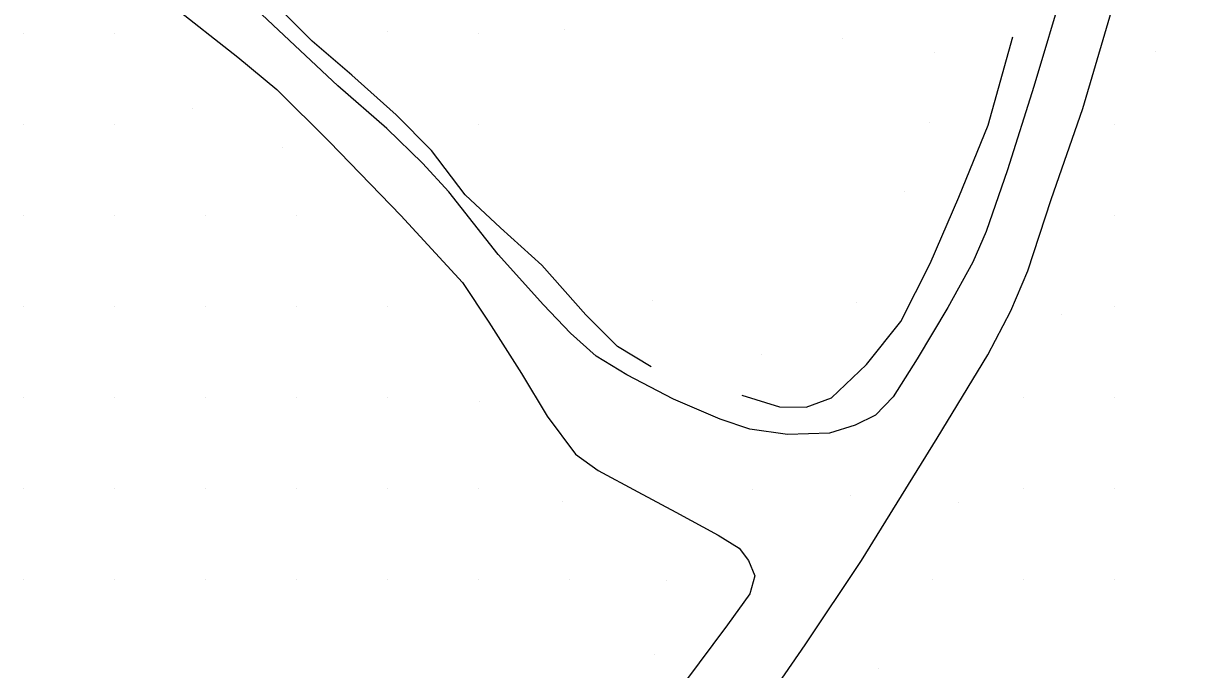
# Model space of a CAD drawing. Extents: x 1497074 to 1501343, y 481943 to 486114.
# Drawn here: x 1499850.5 to 1500042.9, y 482477.4 to 482583.9 of the extents above; entities that cross this region are included whole.
import ezdxf

# ---------------------------------------------------------------- set-up
doc = ezdxf.new("R2010")
doc.units = 0
doc.layers.add('PH Exist DTM Breakline', color=7, linetype='Continuous')
doc.layers.add('PH Exist DTM Point', color=7, linetype='Continuous')

msp = doc.modelspace()

# ---------------------------------------------------------------- linework, layer by layer
at = {"layer": 'PH Exist DTM Breakline'}
for points in [[(1499965.28, 482460.88), (1499979.46, 482481.45), (1499988.73, 482495.36), (1500001.22, 482515.48), (1500009.56, 482529.25), (1500013.37, 482536.47), (1500016.14, 482543.05), (1500020, 482554.83), (1500025.24, 482569.83), (1500030.95, 482589.27), (1500036.97, 482610.07), (1500044.41, 482633.78), (1500049.21, 482652.36), (1500051.93, 482661.38), (1500054.21, 482666.17), (1500056.51, 482669.78), (1500060.21, 482673.56), (1500065.24, 482676.56), (1500069.26, 482677.48)], [(1499954.06, 482527.25), (1499948.49, 482530.61), (1499943.28, 482535.84), (1499936.03, 482543.98), (1499929.21, 482550.16), (1499923.39, 482555.61), (1499917.8, 482562.9), (1499911.99, 482568.79), (1499904.7, 482575.3), (1499898.15, 482580.91), (1499893.04, 482586.04), (1499888.61, 482591.55), (1499883.55, 482597.5), (1499879.24, 482603.3), (1499875.81, 482610.63)], [(1500022.15, 482590.21), (1500017.14, 482573.42), (1500012.79, 482559.69), (1500009.3, 482549.58), (1500007.07, 482544.51), (1500002.99, 482537.02), (1499997.93, 482528.57), (1499993.95, 482522.33), (1499991.05, 482519.31), (1499987.69, 482517.64), (1499983.43, 482516.34), (1499976.52, 482516.13), (1499970.32, 482517.01), (1499965.44, 482518.65), (1499957.73, 482521.91), (1499950.02, 482525.95), (1499944.99, 482529.04), (1499940.75, 482532.79), (1499936.31, 482537.45), (1499928.83, 482545.79), (1499920.65, 482556.09), (1499916.35, 482560.82), (1499910.44, 482566.51), (1499902.36, 482573.55), (1499891.68, 482583.57), (1499882.25, 482592.51)], [(1499874.85, 482586.96), (1499885.89, 482578.3), (1499892.28, 482572.93), (1499901, 482564.31), (1499912.76, 482552.2), (1499922.92, 482541.14), (1499927.28, 482534.64), (1499932.67, 482526.14), (1499936.91, 482519.1), (1499941.58, 482512.85), (1499945.29, 482510.2), (1499951.82, 482506.64), (1499958.09, 482503.33), (1499965.11, 482499.5), (1499968.56, 482497.39), (1499970.11, 482495.37), (1499971.12, 482492.84), (1499970.32, 482489.84), (1499966.64, 482484.76), (1499954.84, 482468.99)], [(1499968.98, 482522.59), (1499975.21, 482520.67), (1499979.63, 482520.59), (1499983.77, 482522.15), (1499989.53, 482527.63), (1499995.24, 482534.75), (1500000.07, 482544.27), (1500004.76, 482555.19), (1500009.6, 482567.07), (1500013.71, 482581.63)]]:
    msp.add_lwpolyline(points, dxfattribs=at)
at = {"layer": 'PH Exist DTM Point'}
for p, q in [((1499850.5, 482582.19), (1499850.5, 482582.19)), ((1499865.5, 482582.19), (1499865.5, 482582.19)), ((1499910.49, 482582.47), (1499910.49, 482582.47)), ((1499925.5, 482582.19), (1499925.5, 482582.19)), ((1499939.71, 482582.77), (1499939.71, 482582.77)), ((1499985.66, 482581.38), (1499985.66, 482581.38)), ((1500000.7, 482579.06), (1500000.7, 482579.06)), ((1500037.18, 482579.14), (1500037.18, 482579.14)), ((1499878.46, 482569.82), (1499878.46, 482569.82)), ((1499850.5, 482567.19), (1499850.5, 482567.19)), ((1499865.5, 482567.19), (1499865.5, 482567.19)), ((1499925.5, 482567.19), (1499925.5, 482567.19)), ((1499999.95, 482567.49), (1499999.95, 482567.49)), ((1500030.5, 482567.19), (1500030.5, 482567.19)), ((1499893.18, 482563.36), (1499893.18, 482563.36)), ((1499995.77, 482556.18), (1499995.77, 482556.18)), ((1499850.5, 482552.19), (1499850.5, 482552.19)), ((1499865.5, 482552.19), (1499865.5, 482552.19)), ((1499880.5, 482552.19), (1499880.5, 482552.19)), ((1499895.5, 482552.19), (1499895.5, 482552.19)), ((1500030.5, 482552.19), (1500030.5, 482552.19)), ((1499850.5, 482537.19), (1499850.5, 482537.19)), ((1499865.5, 482537.19), (1499865.5, 482537.19)), ((1499880.5, 482537.19), (1499880.5, 482537.19)), ((1499895.5, 482537.19), (1499895.5, 482537.19)), ((1499910.5, 482537.19), (1499910.5, 482537.19)), ((1499954.3, 482538.19), (1499954.3, 482538.19)), ((1499987.83, 482537.78), (1499987.83, 482537.78)), ((1500030.5, 482537.19), (1500030.5, 482537.19)), ((1500021.73, 482535.91), (1500021.73, 482535.91)), ((1499972.32, 482529.33), (1499972.32, 482529.33)), ((1499850.5, 482522.19), (1499850.5, 482522.19)), ((1499865.5, 482522.19), (1499865.5, 482522.19)), ((1499880.5, 482522.19), (1499880.5, 482522.19)), ((1499895.5, 482522.19), (1499895.5, 482522.19)), ((1499910.5, 482522.19), (1499910.5, 482522.19)), ((1499925.65, 482521.49), (1499925.65, 482521.49)), ((1500015.5, 482522.19), (1500015.5, 482522.19)), ((1500030.5, 482522.19), (1500030.5, 482522.19)), ((1499850.5, 482507.19), (1499850.5, 482507.19)), ((1499865.5, 482507.19), (1499865.5, 482507.19)), ((1499880.5, 482507.19), (1499880.5, 482507.19)), ((1499895.5, 482507.19), (1499895.5, 482507.19)), ((1499910.5, 482507.19), (1499910.5, 482507.19)), ((1499925.5, 482507.19), (1499925.5, 482507.19)), ((1499970.75, 482507.05), (1499970.75, 482507.05)), ((1500015.5, 482507.19), (1500015.5, 482507.19)), ((1500030.5, 482507.19), (1500030.5, 482507.19)), ((1499939.36, 482505.1), (1499939.36, 482505.1)), ((1499986.92, 482505.99), (1499986.92, 482505.99)), ((1500004.7, 482504.9), (1500004.7, 482504.9)), ((1499850.5, 482492.19), (1499850.5, 482492.19)), ((1499865.5, 482492.19), (1499865.5, 482492.19)), ((1499880.5, 482492.19), (1499880.5, 482492.19)), ((1499895.5, 482492.19), (1499895.5, 482492.19)), ((1499910.5, 482492.19), (1499910.5, 482492.19)), ((1499925.5, 482492.19), (1499925.5, 482492.19)), ((1499940.5, 482492.19), (1499940.5, 482492.19)), ((1499956.57, 482492.13), (1499956.57, 482492.13)), ((1500000.5, 482492.19), (1500000.5, 482492.19)), ((1500015.5, 482492.19), (1500015.5, 482492.19)), ((1500030.5, 482492.19), (1500030.5, 482492.19)), ((1499954.66, 482479.87), (1499954.66, 482479.87)), ((1499991.46, 482477.62), (1499991.46, 482477.62))]:
    msp.add_line(p, q, dxfattribs=at)

doc.saveas('drawing.dxf')
